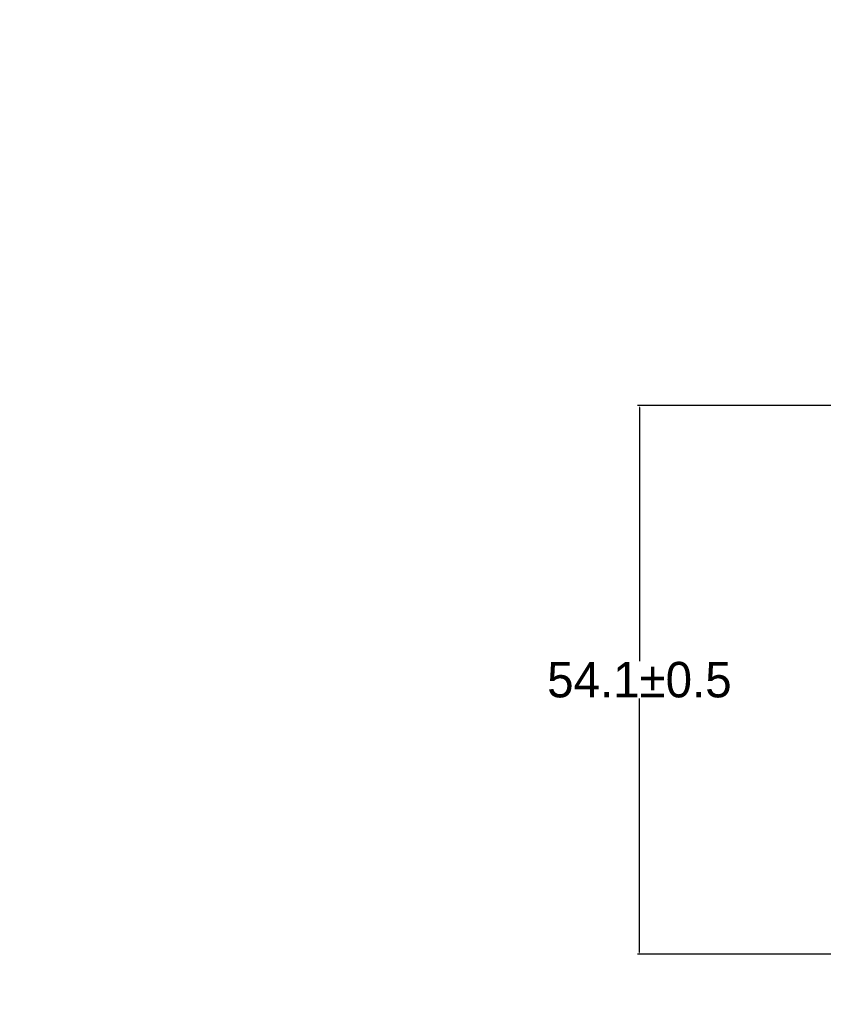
# Model space of a CAD drawing. Header units: millimetres. Extents: x -1114 to 1396, y -630 to 631.
# Tile 762 of 780: x 727 to 807, y 437 to 534. Entities that reach past the tile are written whole.
import ezdxf

# ---------------------------------------------------------------- set-up
doc = ezdxf.new("R2010")
doc.units = ezdxf.units.MM
doc.header["$MEASUREMENT"] = 0
doc.dimstyles.get("Standard").update_dxf_attribs({"dimtxt": 3.5, "dimasz": 0.18, "dimexe": 0.18, "dimexo": 0.0625, "dimgap": 0.09, "dimtad": 0, "dimtih": 1, "dimtoh": 1, "dimdec": 4, "dimzin": 0, "dimdsep": 46, "dimtxsty": 'Standard', "dimcen": 0.09, "dimadec": 0, "dimazin": 0, "dimtfac": 1, "dimtdec": 4, "dimtofl": 0, "dimtmove": 0, "dimatfit": 3, "dimfxl": 0, "dimtolj": 1, "dimtzin": 0, "dimarcsym": 0})

# ---------------------------------------------------------------- blocks, each defined once
blk = doc.blocks.new('*D12')
at = {"color": 0, "lineweight": -2}
for p, q in [((808.112, 495.735), (788.193, 495.735)), ((788.373, 495.555), (788.373, 470.543)), ((788.373, 441.852), (788.373, 466.863)), ((808.112, 441.672), (788.193, 441.672))]:
    blk.add_line(p, q, dxfattribs=at)
at = {"color": 0}
for points in [[(788.403, 495.555), (788.343, 495.555), (788.373, 495.735)], [(788.343, 441.852), (788.403, 441.852), (788.373, 441.672)]]:
    blk.add_solid(points, dxfattribs=at)
at = {"layer": 'Defpoints', "color": 0}
for p in [(808.174, 495.735), (788.373, 441.672), (808.174, 441.672)]:
    blk.add_point(p, dxfattribs=at)
at = {"color": 0, "insert": (788.373, 468.703), "char_height": 3.5, "attachment_point": 5}
blk.add_mtext('\\A1;54.1%%p0.5', dxfattribs=at)

msp = doc.modelspace()

# ---------------------------------------------------------------- linework, layer by layer
at = {"lineweight": 18}
msp.add_open_spline([(1038.9843, -629.7647), (1038.9843, -629.7647), (-1111.4882, -629.7647), (-1111.4882, -629.7647), (-1111.4882, -629.7647), (-1111.4882, -629.7647), (-1111.4882, 630.7883), (-1111.4882, 630.7883), (-1111.4882, 630.7883), (-1111.4882, 630.7883), (1038.9843, 630.7883), (1038.9843, 630.7883)], degree=3, knots=[0, 0, 0, 0, 0.3333333, 0.3333333, 0.3333333, 0.3333333, 0.6666667, 0.6666667, 0.6666667, 0.6666667, 1, 1, 1, 1], dxfattribs=at)

# ---------------------------------------------------------------- dimensions: what is measured, and where the dimension line sits
at = {"color": 1}
dim = msp.add_linear_dim(base=(788.373, 441.672), p1=(808.1743, 495.7345), p2=(808.1743, 441.672), angle=90, dimstyle='Standard', override={"dimdec": 1, "dimtxsty": 'Standard', "dimtol": 1, "dimtp": 0.5, "dimtm": 0.5, "dimtdec": 1}, dxfattribs=at)
dim.commit()
dim.dimension.update_dxf_attribs({"geometry": '*D12', "text_midpoint": (788.373, 468.7033)})

doc.saveas('drawing.dxf')
